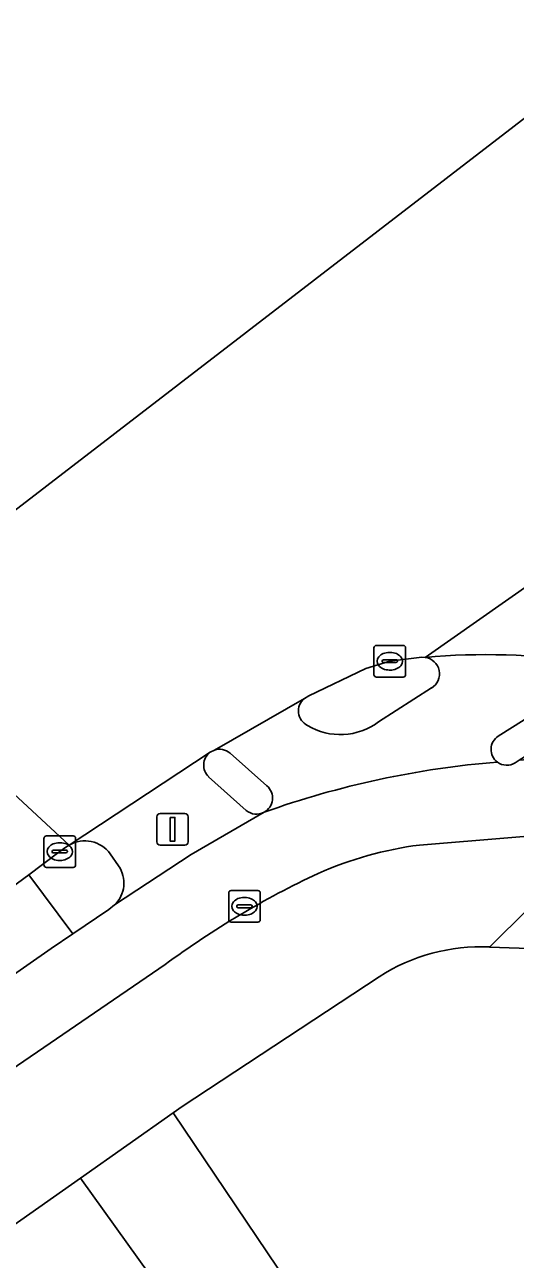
# Model space of a CAD drawing. Extents: x 162523 to 163266, y 381230 to 382050.
# Drawn here: x 162783.8 to 162799.34, y 382011.08 to 382050.2 of the extents above; entities that cross this region are included whole.
import ezdxf

# ---------------------------------------------------------------- set-up
doc = ezdxf.new("R2010")
doc.units = 0
for name, color, linetype in [('IMGEO_Erf', 7, 'Continuous'), ('IMGEO_Fietspad_open', 7, 'Continuous'), ('IMGEO_Kolk', 7, 'Continuous'), ('IMGEO_Rijbaan_lokaal_gesloten', 7, 'Continuous'), ('IMGEO_Rijbaan_lokaal_open', 7, 'Continuous'), ('IMGEO_Rijbaan_regionaal_gesloten', 7, 'Continuous'), ('IMGEO_Verkeerseiland_gesloten', 7, 'Continuous'), ('IMGEO_Verkeerseiland_groen', 7, 'Continuous'), ('IMGEO_Verkeerseiland_open', 7, 'Continuous'), ('IMGEO_Verkeersregelinstallatiepaal', 7, 'Continuous'), ('IMGEO_Voetpad_open', 7, 'Continuous')]:
    doc.layers.add(name, color=color, linetype=linetype)

msp = doc.modelspace()

# ---------------------------------------------------------------- linework, layer by layer
at = {"layer": 'IMGEO_Erf'}
for points in [[(162836.124, 382002.228), (162827.211, 382010.074), (162821.731, 382014.539), (162816.341, 382018.71), (162813.891, 382020.45), (162809.79, 382020.591), (162798.521, 382020.979)], [(162795.033, 382020.037), (162788.789, 382015.928), (162788.503, 382015.727), (162796.776, 382003.454)]]:
    msp.add_lwpolyline(points, dxfattribs=at)
msp.add_lwpolyline([(162782.674, 382006.946), (162787.764, 382010.596), (162785.567, 382013.659), (162766.164, 382000), (162755.181, 381991.723), (162760.882, 381984.683), (162760.162, 381984.097), (162760.739, 381983.391), (162761.79, 381984.145), (162761, 381985.246), (162758.293, 381989.02), (162757.917, 381988.75), (162757.71, 381989.039), (162763.174, 381992.958), (162768.049, 381996.455), (162772.925, 381999.953), (162777.799, 382003.449)], close=True, dxfattribs=at)
msp.add_arc((162798.251, 382015.051), 5.935, 87.3914, 122.8351, dxfattribs=at)
at = {"layer": 'IMGEO_Fietspad_open'}
for points in [[(162798.803, 382027.661), (162802.209, 382029.806)], [(162792.661, 382028.852), (162789.812, 382027.22)], [(162796.686, 382029.186), (162795.005, 382028.109)], [(162790.305, 382027.123), (162791.475, 382026.083)], [(162802.104, 382027.098), (162799.467, 382026.895), (162799.341, 382026.815)], [(162791.384, 382025.248), (162789.079, 382023.911), (162786.651, 382022.311), (162786.465, 382022.17), (162785.329, 382021.396), (162784.645, 382020.936), (162781.233, 382018.555), (162766.904, 382008.631), (162766.418, 382008.278), (162753.074, 381998.605), (162744.092, 381992.496), (162739.98, 381989.555), (162741.237, 381987.785), (162759.286, 382000), (162759.577, 382000.197)], [(162796.307, 382024.211), (162802.287, 382024.702)], [(162774.24, 382010.849), (162788.25, 382020.423)]]:
    msp.add_lwpolyline(points, dxfattribs=at)
for centre, radius, start, end in [((162798.419, 382009.073), 21.17, 81.3582, 95.2362), ((162796.415, 382029.635), 0.525, 301.0862, 82.1244), ((162792.981, 382028.457), 0.509, 128.9933, 244.613), ((162793.8, 382029.731), 2.021, 239.1146, 306.6051), ((162799.074, 382027.239), 0.501, 122.7011, 233.2627), ((162789.969, 382026.717), 0.527, 50.3972, 107.3408), ((162801.099, 381998.065), 28.867, 94.619, 109.6658), ((162801.099, 381998.065), 28.867, 94.619, 109.6658), ((162799.074, 382027.236), 0.499, 233.0049, 302.3493), ((162791.147, 382025.696), 0.507, 297.8766, 49.6841), ((162797.866, 382012.469), 11.845, 97.5631, 113.7373), ((162805.392, 381997.17), 28.889, 115.1859, 126.3968)]:
    msp.add_arc(centre, radius, start, end, dxfattribs=at)
at = {"layer": 'IMGEO_Kolk'}
for p, q in [((162794.865, 382029.607), (162794.865, 382030.459)), ((162794.94, 382030.533), (162795.792, 382030.533)), ((162795.866, 382030.459), (162795.866, 382029.607)), ((162795.124, 382030.027), (162795.124, 382030.039)), ((162795.562, 382029.99), (162795.164, 382029.99)), ((162795.167, 382030.076), (162795.565, 382030.076)), ((162795.353, 382030.313), (162795.378, 382030.313)), ((162795.608, 382030.039), (162795.608, 382030.027)), ((162795.376, 382029.753), (162795.351, 382029.753)), ((162795.792, 382029.533), (162794.94, 382029.533)), ((162784.413, 382023.576), (162784.413, 382024.428)), ((162784.488, 382024.502), (162785.34, 382024.502)), ((162784.901, 382024.282), (162784.926, 382024.282)), ((162785.414, 382024.428), (162785.414, 382023.576)), ((162784.672, 382023.996), (162784.672, 382024.008)), ((162785.11, 382023.959), (162784.712, 382023.959)), ((162784.715, 382024.045), (162785.113, 382024.045)), ((162785.156, 382024.008), (162785.156, 382023.996)), ((162785.34, 382023.502), (162784.488, 382023.502)), ((162784.924, 382023.722), (162784.899, 382023.722)), ((162790.263, 382021.842), (162790.263, 382022.694)), ((162790.338, 382022.768), (162791.19, 382022.768)), ((162791.264, 382022.694), (162791.264, 382021.842)), ((162790.522, 382022.262), (162790.522, 382022.274)), ((162790.96, 382022.225), (162790.562, 382022.225)), ((162790.565, 382022.311), (162790.963, 382022.311)), ((162790.751, 382022.548), (162790.776, 382022.548)), ((162791.006, 382022.274), (162791.006, 382022.262)), ((162790.774, 382021.988), (162790.749, 382021.988)), ((162791.19, 382021.768), (162790.338, 382021.768))]:
    msp.add_line(p, q, dxfattribs=at)
for points in [[(162794.865, 382029.607), (162794.865, 382030.459)], [(162794.94, 382030.533), (162795.792, 382030.533)], [(162795.866, 382030.459), (162795.866, 382029.607)], [(162795.792, 382029.533), (162794.94, 382029.533)], [(162784.413, 382023.576), (162784.413, 382024.428)], [(162784.488, 382024.502), (162785.34, 382024.502)], [(162785.414, 382024.428), (162785.414, 382023.576)], [(162785.34, 382023.502), (162784.488, 382023.502)], [(162790.263, 382021.842), (162790.263, 382022.694)], [(162790.338, 382022.768), (162791.19, 382022.768)], [(162791.264, 382022.694), (162791.264, 382021.842)], [(162791.19, 382021.768), (162790.338, 382021.768)]]:
    msp.add_lwpolyline(points, dxfattribs=at)
for centre, radius, start, end in [((162794.942, 382030.457), 0.0765, 91.552, 178.448), ((162794.942, 382030.457), 0.0765, 91.552, 178.448), ((162795.79, 382030.457), 0.0765, 1.552, 88.448), ((162795.79, 382030.457), 0.0765, 1.552, 88.448), ((162795.164, 382030.036), 0.0403, 85.8775, 175.7526), ((162795.161, 382030.026), 0.0366, 178.938, 274.7102), ((162795.565, 382030.033), 0.043, 264.8664, 352.4533), ((162795.569, 382030.038), 0.0386, 1.7309, 96.639), ((162794.942, 382029.609), 0.0765, 181.552, 268.448), ((162794.942, 382029.609), 0.0765, 181.552, 268.448), ((162795.79, 382029.609), 0.0765, 271.552, 358.448), ((162795.79, 382029.609), 0.0765, 271.552, 358.448), ((162784.49, 382024.426), 0.0765, 91.552, 178.448), ((162784.49, 382024.426), 0.0765, 91.552, 178.448), ((162785.338, 382024.426), 0.0765, 1.552, 88.448), ((162785.338, 382024.426), 0.0765, 1.552, 88.448), ((162784.712, 382024.005), 0.0403, 85.8775, 175.7526), ((162784.709, 382023.995), 0.0366, 178.938, 274.7102), ((162785.113, 382024.002), 0.043, 264.8664, 352.4533), ((162785.117, 382024.007), 0.0386, 1.7309, 96.639), ((162784.49, 382023.578), 0.0765, 181.552, 268.448), ((162784.49, 382023.578), 0.0765, 181.552, 268.448), ((162785.338, 382023.578), 0.0765, 271.552, 358.448), ((162785.338, 382023.578), 0.0765, 271.552, 358.448), ((162790.34, 382022.692), 0.0765, 91.552, 178.448), ((162790.34, 382022.692), 0.0765, 91.552, 178.448), ((162791.188, 382022.692), 0.0765, 1.552, 88.448), ((162791.188, 382022.692), 0.0765, 1.552, 88.448), ((162790.562, 382022.271), 0.0403, 85.8775, 175.7526), ((162790.559, 382022.261), 0.0366, 178.938, 274.7102), ((162790.963, 382022.268), 0.043, 264.8664, 352.4533), ((162790.967, 382022.273), 0.0386, 1.7309, 96.639), ((162790.34, 382021.844), 0.0765, 181.552, 268.448), ((162790.34, 382021.844), 0.0765, 181.552, 268.448), ((162791.188, 382021.844), 0.0765, 271.552, 358.448), ((162791.188, 382021.844), 0.0765, 271.552, 358.448)]:
    msp.add_arc(centre, radius, start, end, dxfattribs=at)
for centre, major_axis, ratio, start_param, end_param in [((162795.352, 382030.033), (-0.387, 0.002), 0.722429, 4.712389, 7.853982), ((162795.377, 382030.033), (-0.39, 0.002), 0.717154, 1.570796, 4.712389), ((162784.9, 382024.002), (-0.387, 0.002), 0.722429, 4.712389, 7.853982), ((162784.925, 382024.002), (-0.39, 0.002), 0.717154, 1.570796, 4.712389), ((162790.75, 382022.268), (-0.387, 0.002), 0.722429, 4.712389, 7.853982), ((162790.775, 382022.268), (-0.39, 0.002), 0.717154, 1.570796, 4.712389)]:
    msp.add_ellipse(centre, major_axis=major_axis, ratio=ratio, start_param=start_param, end_param=end_param, dxfattribs=at)
at = {"layer": 'IMGEO_Rijbaan_lokaal_gesloten'}
msp.add_lwpolyline([(162813.654, 382031.565), (162810.002, 382033.961), (162809.464, 382034.312), (162806.027, 382036.606), (162805.849, 382036.724), (162796.487, 382030.155)], dxfattribs=at)
msp.add_arc((162798.419, 382009.073), 21.17, 81.3582, 95.2362, dxfattribs=at)
at = {"layer": 'IMGEO_Rijbaan_lokaal_open'}
msp.add_lwpolyline([(162796.776, 382003.454), (162788.503, 382015.727), (162785.567, 382013.659), (162787.764, 382010.596)], dxfattribs=at)
at = {"layer": 'IMGEO_Rijbaan_regionaal_gesloten'}
for points in [[(162811.833, 382041.415), (162803.474, 382050.201), (162778.171, 382030.722), (162778.205, 382030.69), (162780.539, 382028.529), (162783.005, 382026.246), (162785.206, 382024.208), (162789.675, 382027.149), (162789.812, 382027.22), (162792.661, 382028.852), (162792.802, 382028.933), (162794.604, 382029.801), (162795.366, 382030.033), (162796.377, 382030.16), (162796.487, 382030.155), (162805.849, 382036.724), (162804.662, 382037.897)], [(162758.745, 382004.443), (162766.951, 382010.772), (162779.895, 382020.311), (162783.929, 382023.267), (162784.846, 382023.949), (162785.103, 382024.14), (162785.206, 382024.208), (162783.005, 382026.246), (162782.343, 382025.749), (162771.765, 382017.767), (162766.195, 382013.611), (162759.782, 382008.767), (162752.555, 382003.342), (162746.142, 381998.615), (162738.931, 381993.484), (162736.552, 381991.602), (162733.278, 381989.131), (162729.2, 381986.09), (162726.008, 381983.557), (162727.508, 381984.595), (162731.807, 381987.292), (162748.546, 381996.767)]]:
    msp.add_lwpolyline(points, dxfattribs=at)
at = {"layer": 'IMGEO_Verkeerseiland_gesloten'}
for points in [[(162796.487, 382030.155), (162796.377, 382030.16), (162795.366, 382030.033), (162794.604, 382029.801), (162792.802, 382028.933), (162792.661, 382028.852)], [(162795.005, 382028.109), (162796.686, 382029.186)], [(162789.812, 382027.22), (162789.675, 382027.149)], [(162791.475, 382026.083), (162790.305, 382027.123)], [(162789.629, 382026.374), (162790.821, 382025.304)]]:
    msp.add_lwpolyline(points, dxfattribs=at)
for centre, radius, start, end in [((162796.415, 382029.635), 0.525, 301.0862, 82.1244), ((162792.981, 382028.457), 0.509, 128.9933, 244.613), ((162793.8, 382029.731), 2.021, 239.1146, 306.6051), ((162789.974, 382026.742), 0.504, 126.2907, 226.9157), ((162789.969, 382026.717), 0.527, 50.3972, 107.3408), ((162791.147, 382025.696), 0.507, 297.8766, 49.6841), ((162791.143, 382025.688), 0.501, 229.9768, 298.6625)]:
    msp.add_arc(centre, radius, start, end, dxfattribs=at)
at = {"layer": 'IMGEO_Verkeerseiland_groen'}
for points in [[(162785.206, 382024.208), (162785.103, 382024.14), (162784.846, 382023.949), (162783.929, 382023.267), (162785.329, 382021.396), (162786.465, 382022.17), (162786.651, 382022.311)], [(162786.776, 382023.551), (162786.511, 382023.933)]]:
    msp.add_lwpolyline(points, dxfattribs=at)
for centre, radius, start, end in [((162785.706, 382023.346), 0.997, 36.1048, 120.0958), ((162785.974, 382023.006), 0.97, 314.2657, 34.2217)]:
    msp.add_arc(centre, radius, start, end, dxfattribs=at)
at = {"layer": 'IMGEO_Verkeerseiland_open'}
for points in [[(162802.209, 382029.806), (162798.803, 382027.661)], [(162799.341, 382026.815), (162799.467, 382026.895), (162802.734, 382028.962)]]:
    msp.add_lwpolyline(points, dxfattribs=at)
msp.add_lwpolyline([(162779.895, 382020.311), (162781.233, 382018.555), (162784.645, 382020.936), (162785.329, 382021.396), (162783.929, 382023.267)], close=True, dxfattribs=at)
for centre, radius, start, end in [((162799.074, 382027.239), 0.501, 122.7011, 233.2627), ((162799.074, 382027.236), 0.499, 233.0049, 302.3493)]:
    msp.add_arc(centre, radius, start, end, dxfattribs=at)
at = {"layer": 'IMGEO_Verkeersregelinstallatiepaal'}
for p, q in [((162787.989, 382024.308), (162787.989, 382025.108)), ((162787.989, 382025.108), (162787.989, 382024.308)), ((162788.089, 382025.208), (162788.879, 382025.208)), ((162788.879, 382025.208), (162788.089, 382025.208)), ((162788.979, 382025.108), (162788.979, 382024.308)), ((162788.979, 382024.308), (162788.979, 382025.108)), ((162788.879, 382024.208), (162788.089, 382024.208)), ((162788.089, 382024.208), (162788.879, 382024.208))]:
    msp.add_line(p, q, dxfattribs=at)
msp.add_lwpolyline([(162788.409, 382025.083), (162788.559, 382025.083), (162788.559, 382024.333), (162788.409, 382024.333), (162788.409, 382025.083)], dxfattribs=at)
for centre, start, end in [((162788.089, 382025.108), 90, 180), ((162788.089, 382025.108), 90, 180), ((162788.879, 382025.108), 0, 90), ((162788.879, 382025.108), 360, 90), ((162788.089, 382024.308), 180, 270), ((162788.089, 382024.308), 180, 270), ((162788.879, 382024.308), 270, 0), ((162788.879, 382024.308), 270, 0)]:
    msp.add_arc(centre, 0.1, start, end, dxfattribs=at)
at = {"layer": 'IMGEO_Voetpad_open'}
for points in [[(162789.675, 382027.149), (162785.206, 382024.208)], [(162790.821, 382025.304), (162789.629, 382026.374)], [(162786.651, 382022.311), (162789.079, 382023.911), (162791.384, 382025.248)], [(162798.521, 382020.979), (162802.287, 382024.702), (162796.307, 382024.211)], [(162802.287, 382024.702), (162798.521, 382020.979), (162809.79, 382020.591), (162813.891, 382020.45), (162816.341, 382018.71), (162821.731, 382014.539), (162827.211, 382010.074), (162836.124, 382002.228), (162837.144, 382001.33), (162839.846, 381998.952), (162846.765, 381992.863), (162855.09, 381985.538), (162858.81, 381982.281), (162860.048, 381986.2), (162860.378, 381986.575), (162860.032, 381986.879)], [(162786.511, 382023.933), (162786.776, 382023.551)], [(162788.25, 382020.423), (162774.24, 382010.849)], [(162689.864, 381939.01), (162691.379, 381940.247), (162721.51, 381964.851), (162722.888, 381965.976), (162733.407, 381974.565), (162752.605, 381989.782), (162753.421, 381990.397), (162755.181, 381991.723), (162766.164, 382000), (162785.567, 382013.659), (162788.503, 382015.727), (162788.789, 382015.928), (162795.033, 382020.037)]]:
    msp.add_lwpolyline(points, dxfattribs=at)
for centre, radius, start, end in [((162789.974, 382026.742), 0.504, 126.2907, 226.9157), ((162791.143, 382025.688), 0.501, 229.9768, 298.6625), ((162785.706, 382023.346), 0.997, 36.1048, 120.0958), ((162797.866, 382012.469), 11.845, 97.5631, 113.7373), ((162785.974, 382023.006), 0.97, 314.2657, 34.2217), ((162805.392, 381997.17), 28.889, 115.1859, 126.3968), ((162798.251, 382015.051), 5.935, 87.3914, 122.8351)]:
    msp.add_arc(centre, radius, start, end, dxfattribs=at)

doc.saveas('drawing.dxf')
